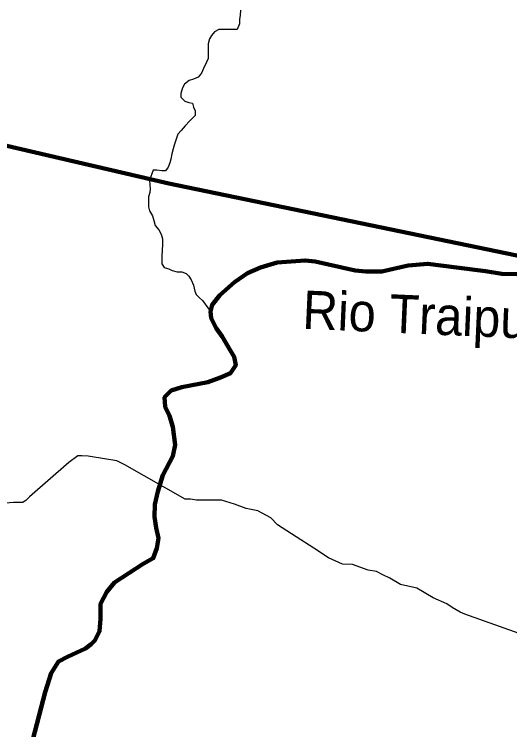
# Model space of a CAD drawing. Extents: x 553962 to 842807, y 8883888 to 9032388.
# Drawn here: x 722813 to 729266, y 8928988 to 8938306 of the extents above; entities that cross this region are included whole.
import ezdxf
from ezdxf.enums import TextEntityAlignment as Align

# ---------------------------------------------------------------- set-up
doc = ezdxf.new("R2010")
doc.units = 0
doc.header["$LTSCALE"] = 20
for name, color, linetype, lineweight in [('12', 7, 'Continuous', 25), ('24', 7, 'Continuous', 25), ('53', 7, 'Continuous', 106), ('9', 7, 'Continuous', 90)]:
    doc.layers.add(name, color=color, linetype=linetype, lineweight=lineweight)
doc.layers.add('49', color=7, linetype='Continuous')

msp = doc.modelspace()

# ---------------------------------------------------------------- linework, layer by layer
at = {"layer": '12'}
for points in [[(729842.56, 8930079.96), (728682.58, 8930494.71), (728621.54, 8930520.29), (728514.78, 8930581.62), (728448.73, 8930627.59), (728270.71, 8930704.33), (728057.22, 8930832.07), (727843.42, 8930878.31), (727706.18, 8930960.07), (727614.65, 8931006.09), (727533.29, 8931046.99), (727421.29, 8931067.57), (727217.78, 8931139.26), (727090.44, 8931144.59), (726907.35, 8931226.43), (726714.23, 8931354.14), (726485.53, 8931502.29), (726241.57, 8931655.56), (726155.3, 8931747.41), (725987.53, 8931839.42), (725834.81, 8931870.26), (725682.19, 8931926.58), (725514.26, 8931977.83), (725392, 8931978.05), (725274.83, 8931978.27), (725188.23, 8931978.43), (725106.75, 8931988.77), (725040.53, 8931988.89), (724252.56, 8932438.62), (724150.86, 8932489.75), (723987.94, 8932515.52), (723774.11, 8932551.57), (723692.62, 8932556.81), (723641.68, 8932556.91), (723524.19, 8932470.52)], [(723524.19, 8932470.52), (723013.11, 8932023.18), (722964.59, 8931975.31), (722928.42, 8931952.98)], [(719465.71, 8931582), (719776.16, 8931594.55), (719960.12, 8931621.27), (720108.04, 8931671.94), (720470.56, 8931895.41), (720598.16, 8931961.4), (720664.54, 8932002.03), (720792.08, 8932052.74), (720970.39, 8932052.41), (721113.04, 8932057.24), (721235.27, 8932046.83), (721439.04, 8932046.45), (721540.84, 8932020.8), (721759.63, 8931949.08), (721968.34, 8931907.94), (722065.02, 8931877.2), (722233.1, 8931866.7), (722309.42, 8931841.09), (722477.51, 8931835.69), (722554.02, 8931861.02), (722650.98, 8931906.68), (722696.96, 8931942.26), (722803.98, 8931952.25), (722928.42, 8931952.98)]]:
    msp.add_lwpolyline(points, dxfattribs=at)
at = {"layer": '24'}
for points in [[(725759.43, 8938360.93), (725753.89, 8938294.76), (725748.42, 8938238.78), (725748.03, 8938182.76), (725716.99, 8938106.57), (725544.07, 8938107.63), (725477.96, 8938108.03), (725421.8, 8938077.82), (725380.8, 8938032.24), (725355.05, 8937986.57), (725339.34, 8937920.46), (725338.99, 8937869.54), (725338.63, 8937818.62), (725338.03, 8937732.05), (725317.34, 8937681.25), (725276.09, 8937600.03), (725250.24, 8937539.08), (725207.79, 8937489.39), (725146.52, 8937460.58), (725092.46, 8937446.17), (725030.56, 8937397.84), (725004.78, 8937347.07), (724983.95, 8937275.9), (724983.59, 8937224.98), (725034.1, 8937173.75), (725084.85, 8937158.16), (725135.64, 8937147.66), (725145.46, 8937096.68), (725170.57, 8937050.69), (725170.14, 8936989.59), (725134.3, 8936954.16), (725093.33, 8936913.67), (725036.96, 8936852.91), (724985.68, 8936792.11), (724944.68, 8936746.53), (724923.88, 8936680.46), (724897.99, 8936614.42), (724882.31, 8936553.4), (724866.6, 8936487.3), (724850.88, 8936421.19), (724840.36, 8936370.33), (724819.63, 8936314.44), (724783.71, 8936268.83), (724732.85, 8936269.14), (724671.86, 8936274.61), (724621, 8936274.92)], [(724621, 8936274.92), (724573.01, 8936146.7), (724577.67, 8936085.56), (724582.41, 8936034.61), (724576.97, 8935983.72), (724561.32, 8935927.8), (724560.97, 8935876.87), (724560.44, 8935800.49), (724575.31, 8935744.38), (724615.57, 8935683.03), (724630.41, 8935621.83), (724650.29, 8935555.5), (724695.68, 8935499.21), (724725.8, 8935443.01), (724745.72, 8935381.78), (724745.23, 8935310.49), (724739.58, 8935229.04), (724734, 8935157.78), (724733.65, 8935106.86), (724733.3, 8935055.94), (724763.49, 8935009.92), (724824.38, 8934989.18), (724870.01, 8934968.53), (724936.02, 8934952.85), (724997.05, 8934952.47), (725052.85, 8934931.76), (725088.2, 8934895.9), (725118.4, 8934849.88), (725148.42, 8934778.4), (725163.15, 8934701.93), (725183.18, 8934655.97), (725223.58, 8934614.99), (725264.02, 8934579.09), (725368.51, 8934436.37)]]:
    msp.add_lwpolyline(points, dxfattribs=at)
at = {"layer": '24', "lineweight": 53}
for points in [[(726733.36, 8935086.65), (726601.98, 8935101.27), (726237.05, 8935072.04), (726018.09, 8935006.28), (725850.22, 8934933.22), (725682.35, 8934816.31), (725492.59, 8934648.26), (725390.41, 8934524.05), (725368.51, 8934436.37), (725375.81, 8934348.7), (725441.5, 8934217.18), (725521.78, 8934107.58), (725623.97, 8933932.23), (725675.06, 8933844.55), (725696.95, 8933734.95), (725631.26, 8933632.66), (725499.89, 8933574.21), (725332.02, 8933515.76), (724996.28, 8933450), (724857.61, 8933406.16), (724770.02, 8933318.48), (724777.32, 8933194.27), (724835.7, 8933077.37), (724879.49, 8932931.24), (724908.69, 8932697.44), (724879.49, 8932551.31), (724748.12, 8932302.89), (724682.43, 8932091), (724645.94, 8931922.95), (724638.64, 8931762.21), (724660.53, 8931616.08), (724689.73, 8931484.56), (724667.83, 8931353.04), (724624.04, 8931221.52), (724492.66, 8931148.45), (724120.43, 8930907.34), (724018.25, 8930783.13)], [(729755, 8934911.3), (729163.81, 8934925.91), (728952.15, 8934962.44), (728571.49, 8935009.72), (728200.39, 8935057.43), (727944.93, 8935035.51), (727601.9, 8934955.14), (727390.24, 8934955.14), (727251.56, 8934969.75), (726733.36, 8935086.65)], [(724018.25, 8930783.13), (723937.97, 8930629.69), (723937.97, 8930432.42), (723924.2, 8930271.17), (723861.25, 8930151.44), (723813.88, 8930103.63), (723741.65, 8930044.32), (723507.34, 8929935.58), (723390.56, 8929877.13), (723295.67, 8929723.7), (723215.39, 8929475.28), (723055.52, 8928859.63)]]:
    msp.add_lwpolyline(points, dxfattribs=at)
at = {"layer": '53'}
for points in [[(726733.36, 8935086.65), (726601.98, 8935101.27), (726237.05, 8935072.04), (726018.09, 8935006.28), (725850.22, 8934933.22), (725682.35, 8934816.31), (725492.59, 8934648.26), (725390.41, 8934524.05), (725368.51, 8934436.37), (725375.81, 8934348.7), (725441.5, 8934217.18), (725521.78, 8934107.58), (725623.97, 8933932.23), (725675.06, 8933844.55), (725696.95, 8933734.95), (725631.26, 8933632.66), (725499.89, 8933574.21), (725332.02, 8933515.76), (724996.28, 8933450), (724857.61, 8933406.16), (724770.02, 8933318.48), (724777.32, 8933194.27), (724835.7, 8933077.37), (724879.49, 8932931.24), (724908.69, 8932697.44), (724879.49, 8932551.31), (724748.12, 8932302.89), (724682.43, 8932091), (724645.94, 8931922.95), (724638.64, 8931762.21), (724660.53, 8931616.08), (724689.73, 8931484.56), (724667.83, 8931353.04), (724624.04, 8931221.52), (724492.66, 8931148.45), (724120.43, 8930907.34), (724018.25, 8930783.13)], [(726733.36, 8935086.65), (726601.98, 8935101.27), (726237.05, 8935072.04), (726018.09, 8935006.28), (725850.22, 8934933.22), (725682.35, 8934816.31), (725492.59, 8934648.26), (725390.41, 8934524.05), (725368.51, 8934436.37), (725375.81, 8934348.7), (725441.5, 8934217.18), (725521.78, 8934107.58), (725623.97, 8933932.23), (725675.06, 8933844.55), (725696.95, 8933734.95), (725631.26, 8933632.66), (725499.89, 8933574.21), (725332.02, 8933515.76), (724996.28, 8933450), (724857.61, 8933406.16), (724770.02, 8933318.48), (724777.32, 8933194.27), (724835.7, 8933077.37), (724879.49, 8932931.24), (724908.69, 8932697.44), (724879.49, 8932551.31), (724748.12, 8932302.89), (724682.43, 8932091), (724645.94, 8931922.95), (724638.64, 8931762.21), (724660.53, 8931616.08), (724689.73, 8931484.56), (724667.83, 8931353.04), (724624.04, 8931221.52), (724492.66, 8931148.45), (724120.43, 8930907.34), (724018.25, 8930783.13)], [(726733.36, 8935086.65), (726601.98, 8935101.27), (726237.05, 8935072.04), (726018.09, 8935006.28), (725850.22, 8934933.22), (725682.35, 8934816.31), (725492.59, 8934648.26), (725390.41, 8934524.05), (725368.51, 8934436.37), (725375.81, 8934348.7), (725441.5, 8934217.18), (725521.78, 8934107.58), (725623.97, 8933932.23), (725675.06, 8933844.55), (725696.95, 8933734.95), (725631.26, 8933632.66), (725499.89, 8933574.21), (725332.02, 8933515.76), (724996.28, 8933450), (724857.61, 8933406.16), (724770.02, 8933318.48), (724777.32, 8933194.27), (724835.7, 8933077.37), (724879.49, 8932931.24), (724908.69, 8932697.44), (724879.49, 8932551.31), (724748.12, 8932302.89), (724682.43, 8932091), (724645.94, 8931922.95), (724638.64, 8931762.21), (724660.53, 8931616.08), (724689.73, 8931484.56), (724667.83, 8931353.04), (724624.04, 8931221.52), (724492.66, 8931148.45), (724120.43, 8930907.34), (724018.25, 8930783.13)], [(729755, 8934911.3), (729163.81, 8934925.91), (728952.15, 8934962.44), (728571.49, 8935009.72), (728200.39, 8935057.43), (727944.93, 8935035.51), (727601.9, 8934955.14), (727390.24, 8934955.14), (727251.56, 8934969.75), (726733.36, 8935086.65)], [(729755, 8934911.3), (729163.81, 8934925.91), (728952.15, 8934962.44), (728571.49, 8935009.72), (728200.39, 8935057.43), (727944.93, 8935035.51), (727601.9, 8934955.14), (727390.24, 8934955.14), (727251.56, 8934969.75), (726733.36, 8935086.65)], [(729755, 8934911.3), (729163.81, 8934925.91), (728952.15, 8934962.44), (728571.49, 8935009.72), (728200.39, 8935057.43), (727944.93, 8935035.51), (727601.9, 8934955.14), (727390.24, 8934955.14), (727251.56, 8934969.75), (726733.36, 8935086.65)], [(724018.25, 8930783.13), (723937.97, 8930629.69), (723937.97, 8930432.42), (723924.2, 8930271.17), (723861.25, 8930151.44), (723813.88, 8930103.63), (723741.65, 8930044.32), (723507.34, 8929935.58), (723390.56, 8929877.13), (723295.67, 8929723.7), (723215.39, 8929475.28), (723055.52, 8928859.63)], [(724018.25, 8930783.13), (723937.97, 8930629.69), (723937.97, 8930432.42), (723924.2, 8930271.17), (723861.25, 8930151.44), (723813.88, 8930103.63), (723741.65, 8930044.32), (723507.34, 8929935.58), (723390.56, 8929877.13), (723295.67, 8929723.7), (723215.39, 8929475.28), (723055.52, 8928859.63)], [(724018.25, 8930783.13), (723937.97, 8930629.69), (723937.97, 8930432.42), (723924.2, 8930271.17), (723861.25, 8930151.44), (723813.88, 8930103.63), (723741.65, 8930044.32), (723507.34, 8929935.58), (723390.56, 8929877.13), (723295.67, 8929723.7), (723215.39, 8929475.28), (723055.52, 8928859.63)]]:
    msp.add_lwpolyline(points, dxfattribs=at)
at = {"layer": '9'}
for points in [[(696242.04, 8937672.75), (702061.78, 8937200.5), (702208.93, 8933124.74), (710319.08, 8936704.6), (716154.01, 8938115.23), (724825.21, 8936103.08), (730092.65, 8935013.91)], [(726733.36, 8935086.65), (726601.98, 8935101.27), (726237.05, 8935072.04), (726018.09, 8935006.28), (725850.22, 8934933.22), (725682.35, 8934816.31), (725492.59, 8934648.26), (725390.41, 8934524.05), (725368.51, 8934436.37), (725375.81, 8934348.7), (725441.5, 8934217.18), (725521.78, 8934107.58), (725623.97, 8933932.23), (725675.06, 8933844.55), (725696.95, 8933734.95), (725631.26, 8933632.66), (725499.89, 8933574.21), (725332.02, 8933515.76), (724996.28, 8933450), (724857.61, 8933406.16), (724770.02, 8933318.48), (724777.32, 8933194.27), (724835.7, 8933077.37), (724879.49, 8932931.24), (724908.69, 8932697.44), (724879.49, 8932551.31), (724748.12, 8932302.89), (724682.43, 8932091), (724645.94, 8931922.95), (724638.64, 8931762.21), (724660.53, 8931616.08), (724689.73, 8931484.56), (724667.83, 8931353.04), (724624.04, 8931221.52), (724492.66, 8931148.45), (724120.43, 8930907.34), (724018.25, 8930783.13)], [(729755, 8934911.3), (729163.81, 8934925.91), (728952.15, 8934962.44), (728571.49, 8935009.72), (728200.39, 8935057.43), (727944.93, 8935035.51), (727601.9, 8934955.14), (727390.24, 8934955.14), (727251.56, 8934969.75), (726733.36, 8935086.65)], [(724018.25, 8930783.13), (723937.97, 8930629.69), (723937.97, 8930432.42), (723924.2, 8930271.17), (723861.25, 8930151.44), (723813.88, 8930103.63), (723741.65, 8930044.32), (723507.34, 8929935.58), (723390.56, 8929877.13), (723295.67, 8929723.7), (723215.39, 8929475.28), (723055.52, 8928859.63)]]:
    msp.add_lwpolyline(points, dxfattribs=at)

# ---------------------------------------------------------------- texts
at = {"layer": '49', "width": 0.95}
msp.add_text('Rio Traipu', height=500, rotation=357.482, dxfattribs=at).set_placement((728023.68, 8934146.59), align=Align.CENTER)

doc.saveas('drawing.dxf')
